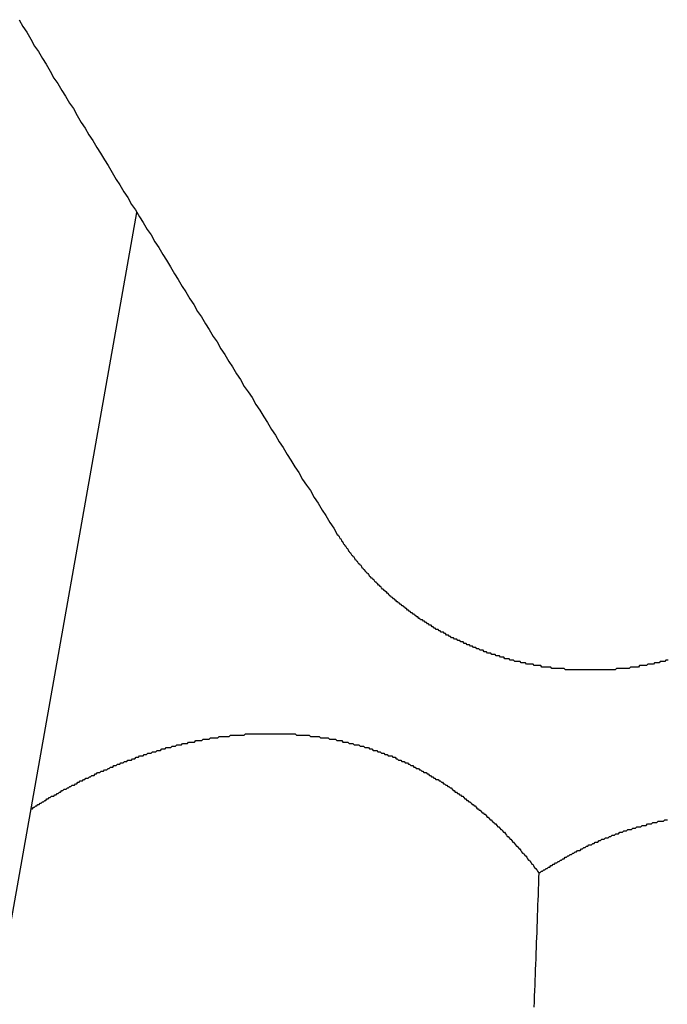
# Model space of a CAD drawing. Extents: x 1107 to 4046, y 937 to 3355.
# Tile 487 of 656: x 2190.113 to 2190.579, y 2669.148 to 2669.857. Entities that reach past the tile are written whole.
import ezdxf

# ---------------------------------------------------------------- set-up
doc = ezdxf.new("R2010")
doc.units = 0
doc.layers.add('KF_VIDA_L___C_REAR', color=7, linetype='CONTINUOUS')

# ---------------------------------------------------------------- blocks, each defined once
blk = doc.blocks.new('KF_VIDA_L___C_REAR')
at = {"layer": 'KF_VIDA_L___C_REAR'}
blk.add_line((3.122921, 979.96759), (3.218091, 980.505207), dxfattribs=at)
for points in [[(3.13332, 980.644, 0), (3.13611, 980.639, 0), (3.1389, 980.635, 0), (3.14169, 980.63, 0), (3.14448, 980.625, 0), (3.14727, 980.621, 0), (3.15007, 980.616, 0), (3.15286, 980.612, 0), (3.15565, 980.607, 0), (3.15844, 980.602, 0), (3.16123, 980.598, 0), (3.16403, 980.593, 0), (3.16682, 980.589, 0), (3.16961, 980.584, 0), (3.17241, 980.58, 0), (3.1752, 980.575, 0), (3.17799, 980.57, 0), (3.18079, 980.566, 0), (3.18358, 980.561, 0), (3.18637, 980.557, 0), (3.18917, 980.552, 0), (3.19196, 980.548, 0), (3.19476, 980.543, 0), (3.19755, 980.539, 0), (3.20035, 980.534, 0), (3.20314, 980.529, 0), (3.20594, 980.525, 0), (3.20873, 980.52, 0), (3.21153, 980.516, 0), (3.21433, 980.511, 0), (3.21712, 980.507, 0), (3.21992, 980.502, 0), (3.22271, 980.498, 0), (3.22551, 980.493, 0), (3.22831, 980.489, 0), (3.2311, 980.484, 0), (3.2339, 980.48, 0), (3.2367, 980.475, 0), (3.2395, 980.471, 0), (3.24229, 980.466, 0), (3.24509, 980.461, 0), (3.24789, 980.457, 0), (3.25069, 980.452, 0), (3.25348, 980.448, 0), (3.25628, 980.443, 0), (3.25908, 980.439, 0), (3.26188, 980.434, 0), (3.26467, 980.43, 0), (3.26747, 980.425, 0), (3.27027, 980.421, 0), (3.27307, 980.416, 0), (3.27587, 980.412, 0), (3.27867, 980.407, 0), (3.28146, 980.403, 0), (3.28426, 980.398, 0), (3.28706, 980.394, 0), (3.28986, 980.389, 0), (3.29266, 980.385, 0), (3.29546, 980.38, 0), (3.29826, 980.376, 0), (3.30106, 980.372, 0), (3.30385, 980.367, 0), (3.30665, 980.363, 0), (3.30945, 980.358, 0), (3.31225, 980.354, 0), (3.31505, 980.349, 0), (3.31785, 980.345, 0), (3.32065, 980.34, 0), (3.32345, 980.336, 0), (3.32625, 980.331, 0), (3.32905, 980.327, 0), (3.33185, 980.322, 0), (3.33464, 980.318, 0), (3.33744, 980.313, 0), (3.34024, 980.309, 0), (3.34304, 980.305, 0), (3.34584, 980.3, 0), (3.34864, 980.296, 0), (3.35144, 980.291, 0), (3.35424, 980.287, 0), (3.35704, 980.282, 0), (3.35984, 980.278, 0), (3.36264, 980.273, 0)], [(3.60065, 980.183, 0), (3.59983, 980.183, 0), (3.59902, 980.183, 0), (3.59821, 980.182, 0), (3.59739, 980.182, 0), (3.59658, 980.182, 0), (3.59576, 980.182, 0), (3.59494, 980.182, 0), (3.59413, 980.181, 0), (3.59331, 980.181, 0), (3.59249, 980.181, 0), (3.59166, 980.181, 0), (3.59084, 980.181, 0), (3.59002, 980.18, 0), (3.58919, 980.18, 0), (3.58837, 980.18, 0), (3.58754, 980.18, 0), (3.58672, 980.18, 0), (3.58589, 980.18, 0), (3.58506, 980.179, 0), (3.58423, 980.179, 0), (3.5834, 980.179, 0), (3.58257, 980.179, 0), (3.58174, 980.179, 0), (3.58091, 980.179, 0), (3.58008, 980.179, 0), (3.57925, 980.178, 0), (3.57841, 980.178, 0), (3.57758, 980.178, 0), (3.57675, 980.178, 0), (3.57591, 980.178, 0), (3.57508, 980.178, 0), (3.57424, 980.178, 0), (3.57341, 980.178, 0), (3.57257, 980.177, 0), (3.57173, 980.177, 0), (3.5709, 980.177, 0), (3.57006, 980.177, 0), (3.56922, 980.177, 0), (3.56838, 980.177, 0), (3.56754, 980.177, 0), (3.56671, 980.177, 0), (3.56587, 980.177, 0), (3.56503, 980.177, 0), (3.56419, 980.177, 0), (3.56335, 980.177, 0), (3.56251, 980.176, 0), (3.56167, 980.176, 0), (3.56083, 980.176, 0), (3.55999, 980.176, 0), (3.55915, 980.176, 0), (3.55832, 980.176, 0), (3.55748, 980.176, 0), (3.55664, 980.176, 0), (3.5558, 980.176, 0), (3.55496, 980.176, 0), (3.55412, 980.176, 0), (3.55328, 980.176, 0), (3.55244, 980.176, 0), (3.5516, 980.176, 0), (3.55077, 980.176, 0), (3.54993, 980.176, 0), (3.54909, 980.176, 0), (3.54825, 980.176, 0), (3.54742, 980.176, 0), (3.54658, 980.176, 0), (3.54574, 980.176, 0), (3.54491, 980.176, 0), (3.54407, 980.176, 0), (3.54324, 980.176, 0), (3.54241, 980.176, 0), (3.54157, 980.176, 0), (3.54074, 980.176, 0), (3.53991, 980.176, 0), (3.53907, 980.176, 0), (3.53824, 980.176, 0), (3.53741, 980.176, 0), (3.53658, 980.176, 0), (3.53575, 980.176, 0), (3.53492, 980.176, 0), (3.53409, 980.176, 0), (3.53327, 980.176, 0), (3.53244, 980.176, 0), (3.53162, 980.176, 0), (3.53079, 980.176, 0), (3.52997, 980.176, 0), (3.52914, 980.176, 0), (3.52832, 980.176, 0), (3.5275, 980.176, 0), (3.52668, 980.176, 0), (3.52586, 980.177, 0), (3.52504, 980.177, 0), (3.52422, 980.177, 0), (3.52341, 980.177, 0), (3.52259, 980.177, 0), (3.52178, 980.177, 0), (3.52096, 980.177, 0), (3.52015, 980.177, 0), (3.51934, 980.177, 0), (3.51853, 980.177, 0), (3.51772, 980.177, 0), (3.51692, 980.177, 0), (3.51611, 980.178, 0), (3.51531, 980.178, 0), (3.5145, 980.178, 0), (3.5137, 980.178, 0), (3.5129, 980.178, 0), (3.5121, 980.178, 0), (3.5113, 980.178, 0), (3.51051, 980.178, 0), (3.50971, 980.178, 0), (3.50892, 980.179, 0), (3.50813, 980.179, 0), (3.50734, 980.179, 0), (3.50655, 980.179, 0), (3.50576, 980.179, 0), (3.50498, 980.179, 0), (3.50419, 980.179, 0), (3.50341, 980.18, 0), (3.50263, 980.18, 0), (3.50185, 980.18, 0), (3.50107, 980.18, 0), (3.50029, 980.18, 0), (3.4995, 980.18, 0), (3.49872, 980.18, 0), (3.49794, 980.181, 0), (3.49716, 980.181, 0), (3.49638, 980.181, 0), (3.49559, 980.181, 0), (3.49481, 980.181, 0), (3.49403, 980.182, 0), (3.49324, 980.182, 0), (3.49246, 980.182, 0), (3.49168, 980.182, 0), (3.49089, 980.182, 0), (3.49011, 980.182, 0), (3.48932, 980.183, 0), (3.48854, 980.183, 0), (3.48776, 980.183, 0), (3.48697, 980.183, 0), (3.48619, 980.184, 0), (3.48541, 980.184, 0), (3.48462, 980.184, 0), (3.48384, 980.184, 0), (3.48306, 980.184, 0), (3.48227, 980.185, 0), (3.48149, 980.185, 0), (3.48071, 980.185, 0), (3.47993, 980.185, 0), (3.47914, 980.186, 0), (3.47836, 980.186, 0), (3.47758, 980.186, 0), (3.4768, 980.186, 0), (3.47602, 980.187, 0), (3.47524, 980.187, 0), (3.47446, 980.187, 0), (3.47368, 980.187, 0), (3.4729, 980.188, 0), (3.47212, 980.188, 0), (3.47135, 980.188, 0), (3.47057, 980.188, 0), (3.46979, 980.189, 0), (3.46902, 980.189, 0), (3.46824, 980.189, 0), (3.46747, 980.19, 0), (3.46669, 980.19, 0), (3.46592, 980.19, 0), (3.46515, 980.19, 0), (3.46438, 980.191, 0), (3.46361, 980.191, 0), (3.46284, 980.191, 0), (3.46207, 980.192, 0), (3.4613, 980.192, 0), (3.46053, 980.192, 0), (3.45976, 980.193, 0), (3.459, 980.193, 0), (3.45823, 980.193, 0), (3.45747, 980.194, 0), (3.45671, 980.194, 0), (3.45594, 980.194, 0), (3.45518, 980.195, 0), (3.45442, 980.195, 0), (3.45366, 980.195, 0), (3.45291, 980.196, 0), (3.45215, 980.196, 0), (3.4514, 980.196, 0), (3.45064, 980.197, 0), (3.44989, 980.197, 0), (3.44914, 980.197, 0), (3.44839, 980.198, 0), (3.44764, 980.198, 0), (3.44689, 980.198, 0), (3.44614, 980.199, 0), (3.4454, 980.199, 0), (3.44465, 980.199, 0), (3.44391, 980.2, 0), (3.44317, 980.2, 0), (3.44243, 980.201, 0), (3.44169, 980.201, 0), (3.44096, 980.201, 0), (3.44022, 980.202, 0), (3.43949, 980.202, 0), (3.43876, 980.203, 0), (3.43803, 980.203, 0), (3.4373, 980.203, 0), (3.43657, 980.204, 0), (3.43585, 980.204, 0), (3.43512, 980.205, 0), (3.4344, 980.205, 0), (3.43368, 980.205, 0), (3.43296, 980.206, 0), (3.43225, 980.206, 0), (3.43153, 980.207, 0), (3.43082, 980.207, 0), (3.43011, 980.208, 0), (3.4294, 980.208, 0), (3.42869, 980.208, 0), (3.42799, 980.209, 0), (3.42728, 980.209, 0), (3.42658, 980.21, 0), (3.42588, 980.21, 0), (3.42518, 980.211, 0), (3.42449, 980.211, 0), (3.4238, 980.212, 0), (3.4231, 980.212, 0), (3.42242, 980.212, 0), (3.42173, 980.213, 0), (3.42104, 980.213, 0), (3.42036, 980.214, 0), (3.41968, 980.214, 0), (3.419, 980.215, 0), (3.41832, 980.215, 0), (3.41765, 980.216, 0), (3.41698, 980.216, 0), (3.41631, 980.217, 0), (3.41564, 980.217, 0), (3.41497, 980.218, 0), (3.41431, 980.218, 0), (3.41365, 980.219, 0), (3.41299, 980.219, 0), (3.41233, 980.22, 0), (3.41168, 980.22, 0), (3.41103, 980.221, 0), (3.41038, 980.221, 0), (3.40973, 980.222, 0), (3.40908, 980.222, 0), (3.40844, 980.223, 0), (3.4078, 980.223, 0), (3.40716, 980.224, 0), (3.40653, 980.224, 0), (3.40589, 980.225, 0), (3.40526, 980.225, 0), (3.40463, 980.226, 0), (3.40401, 980.226, 0), (3.40338, 980.227, 0), (3.40276, 980.227, 0), (3.40214, 980.228, 0), (3.40152, 980.228, 0), (3.40091, 980.229, 0), (3.4003, 980.229, 0), (3.39969, 980.23, 0), (3.39908, 980.231, 0), (3.39848, 980.231, 0), (3.39788, 980.232, 0), (3.39728, 980.232, 0), (3.39668, 980.233, 0), (3.39609, 980.233, 0), (3.3955, 980.234, 0), (3.39491, 980.234, 0), (3.39432, 980.235, 0), (3.39374, 980.236, 0), (3.39316, 980.236, 0), (3.39258, 980.237, 0), (3.392, 980.237, 0), (3.39143, 980.238, 0), (3.39086, 980.238, 0), (3.39029, 980.239, 0), (3.38973, 980.239, 0), (3.38917, 980.24, 0), (3.38861, 980.241, 0), (3.38805, 980.241, 0), (3.3875, 980.242, 0), (3.38694, 980.242, 0), (3.3864, 980.243, 0), (3.38585, 980.243, 0), (3.38531, 980.244, 0), (3.38477, 980.245, 0), (3.38423, 980.245, 0), (3.3837, 980.246, 0), (3.38317, 980.246, 0), (3.38264, 980.247, 0), (3.38211, 980.248, 0), (3.38159, 980.248, 0), (3.38107, 980.249, 0), (3.38055, 980.249, 0), (3.38004, 980.25, 0), (3.37953, 980.251, 0), (3.37902, 980.251, 0), (3.37852, 980.252, 0), (3.37801, 980.252, 0), (3.37752, 980.253, 0), (3.37702, 980.254, 0), (3.37653, 980.254, 0), (3.37604, 980.255, 0), (3.37555, 980.255, 0), (3.37507, 980.256, 0), (3.37459, 980.257, 0), (3.37411, 980.257, 0), (3.37363, 980.258, 0), (3.37316, 980.258, 0), (3.37269, 980.259, 0), (3.37223, 980.26, 0), (3.37177, 980.26, 0), (3.37131, 980.261, 0), (3.37085, 980.261, 0), (3.3704, 980.262, 0), (3.36995, 980.263, 0), (3.3695, 980.263, 0), (3.36906, 980.264, 0), (3.36862, 980.265, 0), (3.36818, 980.265, 0), (3.36774, 980.266, 0), (3.3673, 980.266, 0), (3.36687, 980.267, 0), (3.36644, 980.268, 0), (3.366, 980.268, 0), (3.36558, 980.269, 0), (3.36515, 980.27, 0), (3.36473, 980.27, 0), (3.3643, 980.271, 0), (3.36388, 980.272, 0), (3.36347, 980.272, 0), (3.36305, 980.273, 0), (3.36264, 980.273, 0)], [(3.14206, 980.076, 0), (3.14286, 980.076, 0), (3.14366, 980.077, 0), (3.14447, 980.077, 0), (3.14527, 980.078, 0), (3.14608, 980.078, 0), (3.14688, 980.079, 0), (3.14769, 980.079, 0), (3.1485, 980.08, 0), (3.1493, 980.08, 0), (3.15011, 980.081, 0), (3.15092, 980.081, 0), (3.15174, 980.082, 0), (3.15255, 980.082, 0), (3.15336, 980.083, 0), (3.15418, 980.083, 0), (3.15499, 980.084, 0), (3.15581, 980.084, 0), (3.15662, 980.085, 0), (3.15744, 980.085, 0), (3.15826, 980.085, 0), (3.15908, 980.086, 0), (3.1599, 980.086, 0), (3.16072, 980.087, 0), (3.16154, 980.087, 0), (3.16237, 980.088, 0), (3.16319, 980.088, 0), (3.16401, 980.089, 0), (3.16484, 980.089, 0), (3.16566, 980.09, 0), (3.16649, 980.09, 0), (3.16732, 980.09, 0), (3.16814, 980.091, 0), (3.16897, 980.091, 0), (3.1698, 980.092, 0), (3.17063, 980.092, 0), (3.17146, 980.093, 0), (3.17229, 980.093, 0), (3.17312, 980.093, 0), (3.17395, 980.094, 0), (3.17479, 980.094, 0), (3.17562, 980.095, 0), (3.17645, 980.095, 0), (3.17729, 980.096, 0), (3.17812, 980.096, 0), (3.17896, 980.096, 0), (3.17979, 980.097, 0), (3.18063, 980.097, 0), (3.18146, 980.098, 0), (3.1823, 980.098, 0), (3.18314, 980.098, 0), (3.18397, 980.099, 0), (3.18481, 980.099, 0), (3.18565, 980.1, 0), (3.18649, 980.1, 0), (3.18732, 980.1, 0), (3.18816, 980.101, 0), (3.189, 980.101, 0), (3.18984, 980.102, 0), (3.19068, 980.102, 0), (3.19152, 980.102, 0), (3.19236, 980.103, 0), (3.1932, 980.103, 0), (3.19404, 980.103, 0), (3.19488, 980.104, 0), (3.19572, 980.104, 0), (3.19656, 980.104, 0), (3.19741, 980.105, 0), (3.19825, 980.105, 0), (3.19909, 980.106, 0), (3.19993, 980.106, 0), (3.20077, 980.106, 0), (3.20161, 980.107, 0), (3.20245, 980.107, 0), (3.2033, 980.107, 0), (3.20414, 980.108, 0), (3.20498, 980.108, 0), (3.20582, 980.108, 0), (3.20666, 980.109, 0), (3.2075, 980.109, 0), (3.20835, 980.109, 0), (3.20919, 980.11, 0), (3.21003, 980.11, 0), (3.21087, 980.11, 0), (3.21171, 980.111, 0), (3.21255, 980.111, 0), (3.21339, 980.111, 0), (3.21423, 980.111, 0), (3.21507, 980.112, 0), (3.21591, 980.112, 0), (3.21675, 980.112, 0), (3.21759, 980.113, 0), (3.21843, 980.113, 0), (3.21927, 980.113, 0), (3.22011, 980.114, 0), (3.22095, 980.114, 0), (3.22179, 980.114, 0), (3.22263, 980.114, 0), (3.22346, 980.115, 0), (3.2243, 980.115, 0), (3.22514, 980.115, 0), (3.22598, 980.116, 0), (3.22681, 980.116, 0), (3.22765, 980.116, 0), (3.22848, 980.116, 0), (3.22932, 980.117, 0), (3.23015, 980.117, 0), (3.23099, 980.117, 0), (3.23182, 980.117, 0), (3.23265, 980.118, 0), (3.23349, 980.118, 0), (3.23432, 980.118, 0), (3.23515, 980.118, 0), (3.23598, 980.119, 0), (3.23681, 980.119, 0), (3.23764, 980.119, 0), (3.23847, 980.119, 0), (3.2393, 980.12, 0), (3.24013, 980.12, 0), (3.24096, 980.12, 0), (3.24179, 980.12, 0), (3.24262, 980.12, 0), (3.24346, 980.121, 0), (3.24429, 980.121, 0), (3.24513, 980.121, 0), (3.24597, 980.121, 0), (3.24682, 980.122, 0), (3.24766, 980.122, 0), (3.24851, 980.122, 0), (3.24936, 980.122, 0), (3.25021, 980.122, 0), (3.25106, 980.123, 0), (3.25191, 980.123, 0), (3.25277, 980.123, 0), (3.25363, 980.123, 0), (3.25449, 980.123, 0), (3.25535, 980.124, 0), (3.25621, 980.124, 0), (3.25707, 980.124, 0), (3.25794, 980.124, 0), (3.25881, 980.124, 0), (3.25967, 980.124, 0), (3.26054, 980.125, 0), (3.26142, 980.125, 0), (3.26229, 980.125, 0), (3.26316, 980.125, 0), (3.26404, 980.125, 0), (3.26492, 980.125, 0), (3.2658, 980.126, 0), (3.26668, 980.126, 0), (3.26756, 980.126, 0), (3.26844, 980.126, 0), (3.26933, 980.126, 0), (3.27021, 980.126, 0), (3.2711, 980.127, 0), (3.27199, 980.127, 0), (3.27288, 980.127, 0), (3.27377, 980.127, 0), (3.27466, 980.127, 0), (3.27555, 980.127, 0), (3.27644, 980.127, 0), (3.27734, 980.128, 0), (3.27823, 980.128, 0), (3.27913, 980.128, 0), (3.28003, 980.128, 0), (3.28093, 980.128, 0), (3.28183, 980.128, 0), (3.28273, 980.128, 0), (3.28363, 980.128, 0), (3.28453, 980.128, 0), (3.28544, 980.129, 0), (3.28634, 980.129, 0), (3.28725, 980.129, 0), (3.28815, 980.129, 0), (3.28906, 980.129, 0), (3.28997, 980.129, 0), (3.29088, 980.129, 0), (3.29179, 980.129, 0), (3.2927, 980.129, 0), (3.29361, 980.129, 0), (3.29452, 980.129, 0), (3.29543, 980.129, 0), (3.29634, 980.13, 0), (3.29725, 980.13, 0), (3.29817, 980.13, 0), (3.29908, 980.13, 0), (3.29999, 980.13, 0), (3.30091, 980.13, 0), (3.30182, 980.13, 0), (3.30274, 980.13, 0), (3.30366, 980.13, 0), (3.30457, 980.13, 0), (3.30549, 980.13, 0), (3.30641, 980.13, 0), (3.30732, 980.13, 0), (3.30824, 980.13, 0), (3.30916, 980.13, 0), (3.31008, 980.13, 0), (3.311, 980.13, 0), (3.31192, 980.13, 0), (3.31283, 980.13, 0), (3.31375, 980.13, 0), (3.31467, 980.13, 0), (3.31559, 980.13, 0), (3.31651, 980.13, 0), (3.31743, 980.13, 0), (3.31835, 980.13, 0), (3.31927, 980.13, 0), (3.32019, 980.13, 0), (3.32111, 980.13, 0), (3.32203, 980.13, 0), (3.32295, 980.13, 0), (3.32386, 980.13, 0), (3.32478, 980.13, 0), (3.3257, 980.13, 0), (3.32662, 980.13, 0), (3.32754, 980.13, 0), (3.32846, 980.13, 0), (3.32937, 980.13, 0), (3.33029, 980.13, 0), (3.33121, 980.13, 0), (3.33213, 980.13, 0), (3.33304, 980.129, 0), (3.33396, 980.129, 0), (3.33488, 980.129, 0), (3.33579, 980.129, 0), (3.33671, 980.129, 0), (3.33762, 980.129, 0), (3.33854, 980.129, 0), (3.33945, 980.129, 0), (3.34036, 980.129, 0), (3.34127, 980.129, 0), (3.34219, 980.129, 0), (3.3431, 980.128, 0), (3.34401, 980.128, 0), (3.34492, 980.128, 0), (3.34583, 980.128, 0), (3.34674, 980.128, 0), (3.34765, 980.128, 0), (3.34855, 980.128, 0), (3.34946, 980.128, 0), (3.35037, 980.127, 0), (3.35127, 980.127, 0), (3.35217, 980.127, 0), (3.35308, 980.127, 0), (3.35398, 980.127, 0), (3.35488, 980.127, 0), (3.35578, 980.127, 0), (3.35668, 980.126, 0), (3.35758, 980.126, 0), (3.35848, 980.126, 0), (3.35938, 980.126, 0), (3.36027, 980.126, 0), (3.36117, 980.126, 0), (3.36206, 980.125, 0), (3.36295, 980.125, 0), (3.36384, 980.125, 0), (3.36473, 980.125, 0), (3.36562, 980.125, 0), (3.36651, 980.124, 0), (3.3674, 980.124, 0), (3.36828, 980.124, 0), (3.36916, 980.124, 0), (3.37005, 980.124, 0), (3.37093, 980.123, 0), (3.37181, 980.123, 0), (3.37269, 980.123, 0), (3.37356, 980.123, 0), (3.37444, 980.122, 0), (3.37531, 980.122, 0), (3.37619, 980.122, 0), (3.37706, 980.122, 0), (3.37793, 980.122, 0), (3.3788, 980.121, 0), (3.37966, 980.121, 0), (3.38053, 980.121, 0), (3.38139, 980.121, 0), (3.38225, 980.12, 0), (3.38312, 980.12, 0), (3.38397, 980.12, 0), (3.38483, 980.12, 0), (3.38569, 980.119, 0), (3.38654, 980.119, 0), (3.38739, 980.119, 0), (3.38824, 980.118, 0), (3.38909, 980.118, 0), (3.38994, 980.118, 0), (3.39078, 980.118, 0), (3.39162, 980.117, 0), (3.39246, 980.117, 0), (3.3933, 980.117, 0), (3.39414, 980.116, 0), (3.39497, 980.116, 0), (3.39581, 980.116, 0), (3.39664, 980.115, 0), (3.39746, 980.115, 0), (3.39829, 980.115, 0), (3.39912, 980.114, 0), (3.39994, 980.114, 0), (3.40076, 980.114, 0), (3.40158, 980.114, 0), (3.40239, 980.113, 0), (3.40321, 980.113, 0), (3.40402, 980.113, 0), (3.40483, 980.112, 0), (3.40563, 980.112, 0), (3.40644, 980.111, 0), (3.40724, 980.111, 0), (3.40804, 980.111, 0), (3.40884, 980.11, 0), (3.40964, 980.11, 0), (3.41044, 980.11, 0), (3.41124, 980.109, 0), (3.41204, 980.109, 0), (3.41284, 980.109, 0), (3.41364, 980.108, 0), (3.41444, 980.108, 0), (3.41524, 980.107, 0), (3.41603, 980.107, 0), (3.41683, 980.107, 0), (3.41763, 980.106, 0), (3.41843, 980.106, 0), (3.41922, 980.105, 0), (3.42002, 980.105, 0), (3.42081, 980.105, 0), (3.42161, 980.104, 0), (3.4224, 980.104, 0), (3.4232, 980.103, 0), (3.42399, 980.103, 0), (3.42478, 980.102, 0), (3.42557, 980.102, 0), (3.42636, 980.102, 0), (3.42715, 980.101, 0), (3.42794, 980.101, 0), (3.42873, 980.1, 0), (3.42952, 980.1, 0), (3.43031, 980.099, 0), (3.43109, 980.099, 0), (3.43188, 980.098, 0), (3.43267, 980.098, 0), (3.43345, 980.097, 0), (3.43423, 980.097, 0), (3.43501, 980.097, 0), (3.4358, 980.096, 0), (3.43658, 980.096, 0), (3.43735, 980.095, 0), (3.43813, 980.095, 0), (3.43891, 980.094, 0), (3.43969, 980.094, 0), (3.44046, 980.093, 0), (3.44124, 980.093, 0), (3.44201, 980.092, 0), (3.44278, 980.092, 0), (3.44355, 980.091, 0), (3.44432, 980.091, 0), (3.44509, 980.09, 0), (3.44585, 980.089, 0), (3.44662, 980.089, 0), (3.44738, 980.088, 0), (3.44815, 980.088, 0), (3.44891, 980.087, 0), (3.44967, 980.087, 0), (3.45043, 980.086, 0), (3.45118, 980.086, 0), (3.45194, 980.085, 0), (3.4527, 980.085, 0), (3.45345, 980.084, 0), (3.4542, 980.083, 0), (3.45495, 980.083, 0), (3.4557, 980.082, 0), (3.45645, 980.082, 0), (3.45719, 980.081, 0), (3.45793, 980.081, 0), (3.45868, 980.08, 0), (3.45942, 980.079, 0), (3.46016, 980.079, 0), (3.46089, 980.078, 0), (3.46163, 980.078, 0), (3.46236, 980.077, 0), (3.46309, 980.076, 0), (3.46382, 980.076, 0), (3.46455, 980.075, 0), (3.46528, 980.075, 0), (3.466, 980.074, 0), (3.46673, 980.073, 0), (3.46745, 980.073, 0), (3.46816, 980.072, 0), (3.46888, 980.072, 0), (3.4696, 980.071, 0), (3.47031, 980.07, 0), (3.47102, 980.07, 0), (3.47173, 980.069, 0), (3.47244, 980.068, 0), (3.47314, 980.068, 0), (3.47384, 980.067, 0), (3.47454, 980.066, 0), (3.47524, 980.066, 0), (3.47594, 980.065, 0), (3.47663, 980.065, 0), (3.47732, 980.064, 0), (3.47801, 980.063, 0), (3.4787, 980.063, 0), (3.47938, 980.062, 0), (3.48007, 980.061, 0), (3.48075, 980.061, 0), (3.48142, 980.06, 0), (3.4821, 980.059, 0), (3.48277, 980.059, 0), (3.48345, 980.058, 0), (3.48411, 980.057, 0), (3.48478, 980.056, 0), (3.48545, 980.056, 0), (3.48611, 980.055, 0), (3.48677, 980.054, 0), (3.48742, 980.054, 0), (3.48808, 980.053, 0), (3.48873, 980.052, 0), (3.48938, 980.052, 0), (3.49003, 980.051, 0), (3.49068, 980.05, 0), (3.49132, 980.049, 0), (3.49196, 980.049, 0), (3.4926, 980.048, 0), (3.49323, 980.047, 0), (3.49387, 980.047, 0), (3.4945, 980.046, 0), (3.49513, 980.045, 0), (3.49575, 980.044, 0), (3.49638, 980.044, 0), (3.497, 980.043, 0), (3.49762, 980.042, 0), (3.49823, 980.042, 0), (3.49885, 980.041, 0), (3.49946, 980.04, 0), (3.50007, 980.039, 0), (3.50067, 980.039, 0), (3.50128, 980.038, 0), (3.50188, 980.037, 0), (3.50247, 980.036, 0), (3.50307, 980.036, 0), (3.50366, 980.035, 0), (3.50425, 980.034, 0), (3.50484, 980.033, 0), (3.50543, 980.033, 0), (3.50601, 980.032, 0), (3.50659, 980.031, 0), (3.50717, 980.03, 0), (3.50774, 980.03, 0)], [(3.50774, 980.03, 0), (3.50858, 980.03, 0), (3.50941, 980.031, 0), (3.51025, 980.031, 0), (3.51109, 980.032, 0), (3.51193, 980.032, 0), (3.51277, 980.033, 0), (3.51362, 980.033, 0), (3.51447, 980.034, 0), (3.51532, 980.034, 0), (3.51617, 980.035, 0), (3.51703, 980.035, 0), (3.51789, 980.036, 0), (3.51875, 980.036, 0), (3.51961, 980.037, 0), (3.52047, 980.037, 0), (3.52134, 980.038, 0), (3.5222, 980.038, 0), (3.52307, 980.039, 0), (3.52394, 980.039, 0), (3.52482, 980.04, 0), (3.52569, 980.04, 0), (3.52657, 980.041, 0), (3.52745, 980.041, 0), (3.52833, 980.042, 0), (3.52921, 980.042, 0), (3.5301, 980.043, 0), (3.53099, 980.043, 0), (3.53187, 980.044, 0), (3.53276, 980.044, 0), (3.53366, 980.045, 0), (3.53455, 980.045, 0), (3.53545, 980.046, 0), (3.53634, 980.046, 0), (3.53724, 980.046, 0), (3.53814, 980.047, 0), (3.53904, 980.047, 0), (3.53995, 980.048, 0), (3.54085, 980.048, 0), (3.54176, 980.049, 0), (3.54267, 980.049, 0), (3.54358, 980.05, 0), (3.54449, 980.05, 0), (3.5454, 980.05, 0), (3.54632, 980.051, 0), (3.54723, 980.051, 0), (3.54815, 980.052, 0), (3.54907, 980.052, 0), (3.54999, 980.052, 0), (3.55091, 980.053, 0), (3.55184, 980.053, 0), (3.55276, 980.054, 0), (3.55369, 980.054, 0), (3.55461, 980.054, 0), (3.55554, 980.055, 0), (3.55647, 980.055, 0), (3.5574, 980.055, 0), (3.55834, 980.056, 0), (3.55927, 980.056, 0), (3.5602, 980.057, 0), (3.56114, 980.057, 0), (3.56207, 980.057, 0), (3.56301, 980.058, 0), (3.56395, 980.058, 0), (3.56489, 980.058, 0), (3.56583, 980.059, 0), (3.56677, 980.059, 0), (3.56771, 980.059, 0), (3.56866, 980.06, 0), (3.5696, 980.06, 0), (3.57055, 980.06, 0), (3.57149, 980.061, 0), (3.57244, 980.061, 0), (3.57338, 980.061, 0), (3.57433, 980.061, 0), (3.57528, 980.062, 0), (3.57623, 980.062, 0), (3.57718, 980.062, 0), (3.57813, 980.063, 0), (3.57908, 980.063, 0), (3.58003, 980.063, 0), (3.58098, 980.063, 0), (3.58193, 980.064, 0), (3.58289, 980.064, 0), (3.58384, 980.064, 0), (3.58479, 980.064, 0), (3.58574, 980.065, 0), (3.5867, 980.065, 0), (3.58765, 980.065, 0), (3.58861, 980.065, 0), (3.58956, 980.066, 0), (3.59052, 980.066, 0), (3.59147, 980.066, 0), (3.59242, 980.066, 0), (3.59338, 980.067, 0), (3.59433, 980.067, 0), (3.59529, 980.067, 0), (3.59624, 980.067, 0), (3.5972, 980.067, 0), (3.59815, 980.068, 0), (3.59911, 980.068, 0), (3.60006, 980.068, 0)], [(3.5042, 979.933, 0), (3.50435, 979.937, 0), (3.50449, 979.941, 0), (3.50463, 979.945, 0), (3.50477, 979.949, 0), (3.50492, 979.953, 0), (3.50506, 979.956, 0), (3.5052, 979.96, 0), (3.50534, 979.964, 0), (3.50549, 979.968, 0), (3.50563, 979.972, 0), (3.50577, 979.976, 0), (3.50591, 979.98, 0), (3.50605, 979.983, 0), (3.50619, 979.987, 0), (3.50634, 979.991, 0), (3.50648, 979.995, 0), (3.50662, 979.999, 0), (3.50676, 980.003, 0), (3.5069, 980.007, 0), (3.50704, 980.01, 0), (3.50718, 980.014, 0), (3.50732, 980.018, 0), (3.50746, 980.022, 0), (3.5076, 980.026, 0), (3.50774, 980.03, 0)]]:
    blk.add_polyline3d(points, dxfattribs=at)

msp = doc.modelspace()

# ---------------------------------------------------------------- block references
at = {"layer": 'KF_VIDA_L___C_REAR'}
msp.add_blockref('KF_VIDA_L___C_REAR', (2186.97908, 1689.21316), dxfattribs=at)

doc.saveas('drawing.dxf')
